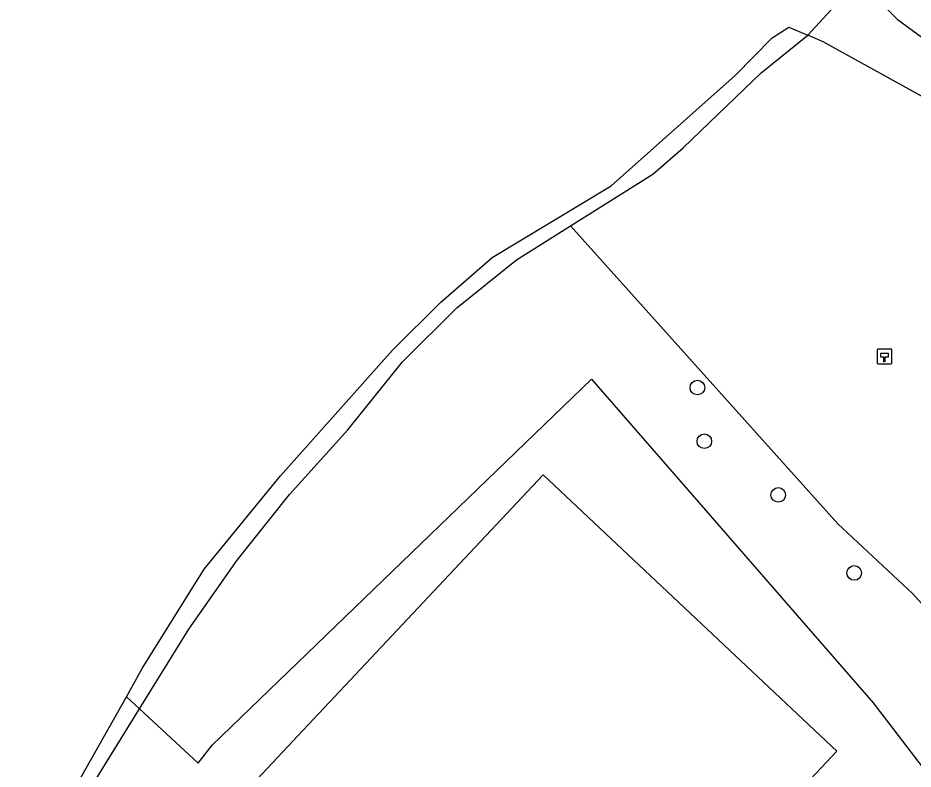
# Model space of a CAD drawing. Extents: x 160203 to 161526, y 379529 to 381797.
# Drawn here: x 160778.5 to 160838.5, y 381565.1 to 381615.5 of the extents above; entities that cross this region are included whole.
import ezdxf

# ---------------------------------------------------------------- set-up
doc = ezdxf.new("R2010")
doc.units = 0
for name, color, linetype in [('IMGEO_Boom', 7, 'Continuous'), ('IMGEO_Gemengd_bos', 7, 'Continuous'), ('IMGEO_Groenvoorziening', 7, 'Continuous'), ('IMGEO_Hectometerpaal', 7, 'Continuous'), ('IMGEO_Oever', 7, 'Continuous'), ('IMGEO_Pand', 7, 'Continuous'), ('IMGEO_Waterloop', 7, 'Continuous')]:
    doc.layers.add(name, color=color, linetype=linetype)

msp = doc.modelspace()

# ---------------------------------------------------------------- linework, layer by layer
at = {"layer": 'IMGEO_Boom'}
for centre in [(160824.04, 381590.702), (160824.508, 381587.109), (160829.457, 381583.515), (160834.545, 381578.283)]:
    msp.add_circle(centre, 0.489, dxfattribs=at)
at = {"layer": 'IMGEO_Gemengd_bos'}
for points in [[(160786.68, 381569.178), (160789.981, 381574.517), (160793.202, 381579.134), (160796.713, 381583.534), (160800.621, 381587.879), (160804.287, 381592.43), (160807.917, 381596.052), (160811.921, 381599.255), (160815.552, 381601.535)], [(160857.625, 381526.738), (160853.717, 381547.09), (160852.488, 381552.765), (160850.579, 381559.389), (160849.045, 381562.563), (160842.347, 381572.568), (160838.477, 381576.885), (160833.453, 381581.584), (160815.552, 381601.535)], [(160786.68, 381569.178), (160790.594, 381565.539), (160791.534, 381566.745), (160816.943, 381591.262), (160835.809, 381569.574), (160842.52, 381560.838), (160845.539, 381555.417), (160847.352, 381551.417), (160849.013, 381545.59), (160850.254, 381540.182), (160852.457, 381527.101), (160846.42, 381525.681)]]:
    msp.add_lwpolyline(points, dxfattribs=at)
at = {"layer": 'IMGEO_Groenvoorziening'}
for points in [[(160815.552, 381601.535), (160821.058, 381604.992), (160823.086, 381606.764), (160828.318, 381611.794), (160831.448, 381614.306)], [(160779.482, 381557.537), (160786.68, 381569.178)]]:
    msp.add_lwpolyline(points, dxfattribs=at)
at = {"layer": 'IMGEO_Hectometerpaal'}
for p, q in [((160836.074, 381593.2), (160836.074, 381592.359)), ((160836.074, 381593.2), (160836.074, 381592.359)), ((160836.99, 381593.284), (160836.149, 381593.284)), ((160836.99, 381593.284), (160836.149, 381593.284)), ((160837.074, 381592.368), (160837.074, 381593.209)), ((160837.074, 381592.368), (160837.074, 381593.209)), ((160836.158, 381592.284), (160836.999, 381592.284)), ((160836.158, 381592.284), (160836.999, 381592.284))]:
    msp.add_line(p, q, dxfattribs=at)
msp.add_lwpolyline([(160836.599, 381592.428), (160836.539, 381592.428), (160836.539, 381592.733), (160836.319, 381592.733), (160836.319, 381593.002), (160836.819, 381593.002), (160836.819, 381592.733), (160836.599, 381592.733), (160836.599, 381592.428)], dxfattribs=at)
for centre, start, end in [((160836.152, 381593.206), 92.4484, 184.28452), ((160836.152, 381593.206), 92.4484, 184.28452), ((160836.996, 381593.206), 2.4484, 94.28452), ((160836.996, 381593.206), 2.4484, 94.28452), ((160836.152, 381592.362), 182.4484, 274.28452), ((160836.152, 381592.362), 182.4484, 274.28452), ((160836.996, 381592.362), 272.4484, 4.28452), ((160836.996, 381592.362), 272.4484, 4.28452)]:
    msp.add_arc(centre, 0.0779, start, end, dxfattribs=at)
at = {"layer": 'IMGEO_Oever'}
msp.add_lwpolyline([(160786.68, 381569.178), (160785.797, 381569.992)], dxfattribs=at)
at = {"layer": 'IMGEO_Pand'}
msp.add_lwpolyline([(160796.596, 381561.858), (160794.207, 381564.105), (160797.633, 381567.748), (160813.719, 381584.851), (160833.386, 381566.353), (160831.977, 381564.855), (160817.3, 381549.25), (160813.874, 381545.607), (160811.112, 381548.205)], dxfattribs=at)
at = {"layer": 'IMGEO_Waterloop'}
for points in [[(160831.448, 381614.306), (160834.812, 381617.998)], [(160834.812, 381617.998), (160837.429, 381615.385), (160839.089, 381614.163), (160841.128, 381613.3), (160844.566, 381611.456), (160845.506, 381610.795), (160848.887, 381609.973), (160849.867, 381609.974), (160855.662, 381611.15), (160865.78, 381614.604), (160870.446, 381616.197), (160870.943, 381612.504), (160868.675, 381611.412), (160865.192, 381610.099), (160860.569, 381608.677), (160851.159, 381605.301), (160850.111, 381605.159), (160846.711, 381606.14), (160843.544, 381607.742)], [(160785.797, 381569.992), (160786.855, 381571.872), (160791.002, 381578.544), (160796.112, 381584.796), (160803.626, 381593.212), (160806.851, 381596.422), (160810.284, 381599.408), (160818.272, 381604.224), (160826.571, 381611.612), (160829.046, 381614.124), (160830.176, 381614.852), (160831.448, 381614.306)], [(160843.544, 381607.742), (160832.467, 381613.869), (160831.448, 381614.306)], [(160778.525, 381558.181), (160782.527, 381564.178), (160785.797, 381569.992)]]:
    msp.add_lwpolyline(points, dxfattribs=at)

doc.saveas('drawing.dxf')
